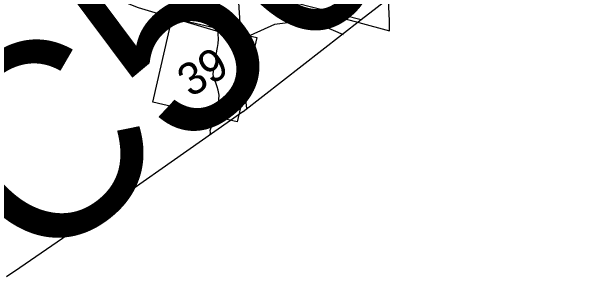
# Model space of a CAD drawing. Extents: x 2001466 to 31450019, y -30647475 to 847247.
# Drawn here: x 2214393 to 2220576, y 748848 to 751733 of the extents above; entities that cross this region are included whole.
import ezdxf

# ---------------------------------------------------------------- set-up
doc = ezdxf.new("R2010")
doc.units = 0
for name, color, linetype in [('Exist Boundary Political City Limit New', 7, 'Continuous'), ('Exist Boundary Political CountyLine', 7, 'Continuous'), ('Exist Hydrographic Creek Single Shore', 7, 'Continuous'), ('Exist Hydrographic Misc Water Feature', 7, 'Continuous'), ('Exist Railroad Mainline', 7, 'Continuous'), ('Exist Road Primary NC Attributed', 7, 'Continuous'), ('Exist Road Primary NC Shield CELL', 7, 'Continuous'), ('Exist Road Primary NC Shield Number Label', 7, 'Continuous'), ('Exist Road Secondary Structure Culvert Number Label', 7, 'Continuous'), ('Map Preparation Boundary City Limit Buffer Line', 7, 'Continuous')]:
    doc.layers.add(name, color=color, linetype=linetype)

msp = doc.modelspace()

# ---------------------------------------------------------------- linework, layer by layer
at = {"layer": 'Exist Boundary Political City Limit New'}
msp.add_lwpolyline([(2217584.5, 751763.2), (2217804.5, 751707), (2217823.5, 751702.1), (2218018.2, 751651.4), (2218166.5, 751611.4), (2218500.2, 751521.8), (2218499, 751629.2), (2218488.5, 751863.2)], dxfattribs=at)
at = {"layer": 'Exist Boundary Political CountyLine'}
msp.add_lwpolyline([(2214340.4, 748847.9), (2214483.1, 748946.3), (2214947, 749266.5), (2216906.7, 750643.2), (2216909.5, 750645.2), (2218191.5, 751643.2), (2219140.2, 752381.9), (2219276.4, 752488.2), (2219279.3, 752490.2), (2220413.4, 753390.7), (2220521.6, 753476.6), (2220575.6, 753519.5)], dxfattribs=at)
at = {"layer": 'Exist Hydrographic Creek Single Shore'}
msp.add_lwpolyline([(2217999.2, 751477.6), (2217783.7, 751570.4), (2217541.7, 751624.6), (2217250.7, 751591.2), (2216984.8, 751472), (2216801.7, 751462.6), (2215774.8, 751772.4), (2215432.7, 751910.6), (2215047.7, 752108.7), (2214804.7, 752313.8), (2214644.7, 752563.1), (2214518.8, 752811.7), (2214375.7, 752945.9), (2214133.7, 753003.3), (2213974.8, 753157.5), (2213755.8, 753467), (2213487.8, 753672.6), (2213327.7, 753889.1), (2213017.8, 754184.1), (2212983.8, 754250.4), (2212673.8, 754532.4), (2211945.8, 755036), (2211402.9, 755198.1), (2211302.1, 755274.6)], dxfattribs=at)
at = {"layer": 'Exist Hydrographic Misc Water Feature'}
msp.add_lwpolyline([(2216552.4, 750385.1), (2216551.7, 750390.9), (2216553.6, 750415), (2216553.4, 750436.9), (2216559.1, 750460.7), (2216571.2, 750484.9), (2216578.6, 750534.9), (2216592.1, 750583.2), (2216617.7, 750635.2), (2216631.9, 750681), (2216643.2, 750723.1), (2216646.6, 750773.2), (2216648.7, 750821.2), (2216640.3, 750875.2), (2216628, 750913.2), (2216613.6, 750957.1), (2216593.7, 751000.7), (2216585.3, 751044.6), (2216589, 751084.6), (2216600.5, 751128.7), (2216615.9, 751180.7), (2216613.6, 751233), (2216615.7, 751263.1), (2216632.9, 751338.8), (2216638.7, 751383), (2216640.7, 751430.9), (2216640.1, 751489), (2216639.9, 751502.8), (2216639.7, 751506.9), (2216639.9, 751510.9), (2216641.9, 751515.1), (2216643.8, 751520.9), (2216644, 751524.9), (2216647.7, 751528.9), (2216649.5, 751533), (2216655.9, 751534.9), (2216663.7, 751539)], dxfattribs=at)
at = {"layer": 'Exist Railroad Mainline'}
msp.add_lwpolyline([(2216852.5, 752004.7), (2216894.1, 751989), (2216994.7, 751952.6), (2217068.3, 751933.1), (2217141.9, 751915.6), (2218191.5, 751643.2)], dxfattribs=at)
at = {"layer": 'Exist Road Primary NC Attributed'}
msp.add_lwpolyline([(2216950.3, 750676.9), (2216896.2, 751154.3), (2216882.6, 751548), (2216852.5, 752004.7), (2216777.4, 753571)], dxfattribs=at)
at = {"layer": 'Exist Road Primary NC Shield CELL'}
msp.add_lwpolyline([(2215927.4, 750745.4), (2216140.6, 751662.8), (2217058, 751449.6), (2216844.9, 750532.2)], close=True, dxfattribs=at)
at = {"layer": 'Map Preparation Boundary City Limit Buffer Line'}
msp.add_lwpolyline([(2217584.5, 751763.2), (2217804.5, 751707), (2217823.5, 751702.1), (2218018.2, 751651.4), (2218166.5, 751611.4), (2218500.2, 751521.8), (2218499, 751629.2), (2218488.5, 751863.2)], dxfattribs=at)

# ---------------------------------------------------------------- texts
at = {"layer": 'Exist Road Primary NC Shield Number Label'}
msp.add_text('39', height=350, rotation=31.91803, dxfattribs=at).set_placement((2216340, 750791))
at = {"layer": 'Exist Road Secondary Structure Culvert Number Label'}
msp.add_text('C56', height=2132.54, rotation=40, dxfattribs=at).set_placement((2214631.2, 748822.2))

doc.saveas('drawing.dxf')
